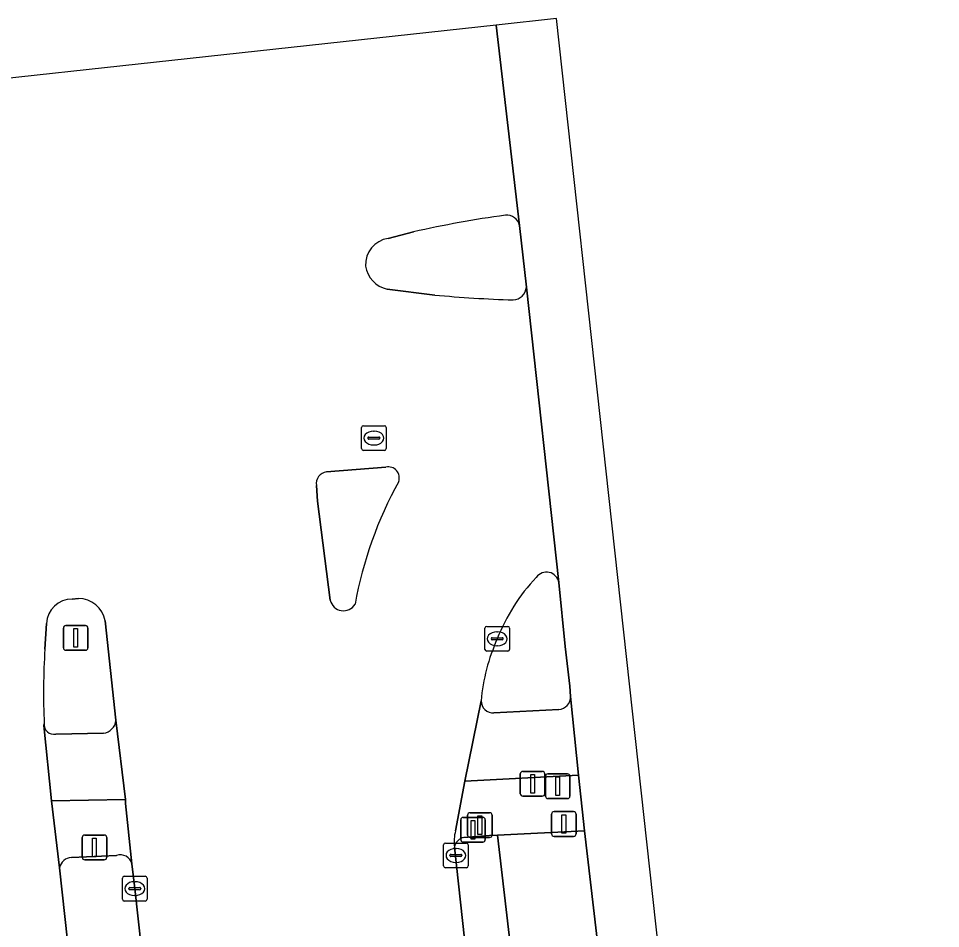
# Model space of a CAD drawing. Extents: x 160023 to 161302, y 384750 to 385707.
# Drawn here: x 161225.81 to 161263.05, y 385317.96 to 385354.72 of the extents above; entities that cross this region are included whole.
import ezdxf

# ---------------------------------------------------------------- set-up
doc = ezdxf.new("R2010")
doc.units = 0
for name, color, linetype in [('IMGEO_Berm_groen', 7, 'Continuous'), ('IMGEO_Drukknoppaal', 7, 'Continuous'), ('IMGEO_Fietspad_gesloten', 7, 'Continuous'), ('IMGEO_Kolk', 7, 'Continuous'), ('IMGEO_Lichtmast', 7, 'Continuous'), ('IMGEO_OVBaan_gesloten', 7, 'Continuous'), ('IMGEO_Rijbaan_regionaal_gesloten', 7, 'Continuous'), ('IMGEO_Rioolput', 7, 'Continuous'), ('IMGEO_Verkeerseiland_gesloten', 7, 'Continuous'), ('IMGEO_Verkeersregelinstallatiepaal', 7, 'Continuous'), ('IMGEO_Voetpad_gesloten', 7, 'Continuous'), ('IMGEO_Voetpad_open', 7, 'Continuous')]:
    doc.layers.add(name, color=color, linetype=linetype)

msp = doc.modelspace()

# ---------------------------------------------------------------- linework, layer by layer
at = {"layer": 'IMGEO_Berm_groen'}
for points in [[(161261.295, 385213.204), (161260.987, 385216.051), (161254.446, 385272.661), (161253.376, 385281.701), (161252.862, 385286.075), (161249.361, 385285.722), (161245.156, 385321.732), (161244.836, 385321.716), (161243.799, 385321.639)], [(161229.77, 385320.914), (161227.951, 385320.831)], [(161243.413, 385321.249), (161244.54, 385310.995), (161245.541, 385301.821), (161247.022, 385287.635), (161247.469, 385282.649), (161247.665, 385280.408), (161248.352, 385271.193)], [(161234.79, 385280.82), (161232.64, 385300.223), (161230.507, 385319.571), (161230.392, 385320.568)], [(161227.468, 385320.416), (161230.876, 385289.323), (161235.127, 385250.651), (161238.298, 385221.793), (161238.868, 385216.807), (161238.938, 385215.876), (161240.855, 385215.991), (161240.995, 385220.214), (161241.406, 385230.998)]]:
    msp.add_lwpolyline(points, dxfattribs=at)
for centre, radius, start, end in [((161243.903, 385321.15), 0.5, 101.9844, 168.6063), ((161229.92, 385320.451), 0.486, 13.8687, 107.9595), ((161227.98, 385320.308), 0.524, 93.2148, 168.1244)]:
    msp.add_arc(centre, radius, start, end, dxfattribs=at)
at = {"layer": 'IMGEO_Drukknoppaal'}
for p, q in [((161246.176, 385324.306), (161246.966, 385324.306)), ((161246.966, 385324.306), (161246.176, 385324.306)), ((161246.076, 385323.406), (161246.076, 385324.206)), ((161246.076, 385324.206), (161246.076, 385323.406)), ((161247.066, 385324.206), (161247.066, 385323.406)), ((161247.066, 385323.406), (161247.066, 385324.206)), ((161246.966, 385323.306), (161246.176, 385323.306)), ((161246.176, 385323.306), (161246.966, 385323.306))]:
    msp.add_line(p, q, dxfattribs=at)
msp.add_lwpolyline([(161246.496, 385324.181), (161246.646, 385324.181), (161246.646, 385323.431), (161246.496, 385323.431), (161246.496, 385324.181)], dxfattribs=at)
for centre, start, end in [((161246.176, 385324.206), 90, 180), ((161246.176, 385324.206), 90, 180), ((161246.966, 385324.206), 0, 90), ((161246.966, 385324.206), 360, 90), ((161246.176, 385323.406), 180, 270), ((161246.176, 385323.406), 180, 270), ((161246.966, 385323.406), 270, 0), ((161246.966, 385323.406), 270, 0)]:
    msp.add_arc(centre, 0.1, start, end, dxfattribs=at)
at = {"layer": 'IMGEO_Fietspad_gesloten'}
for points in [[(161244.492, 385327.157), (161243.839, 385323.916), (161248.43, 385324.157), (161248.104, 385327.332)], [(161247.629, 385326.807), (161245.008, 385326.666)], [(161226.851, 385326.231), (161226.832, 385326.16), (161227.148, 385323.112), (161230.129, 385323.175), (161229.748, 385326.37)], [(161229.241, 385325.849), (161227.316, 385325.81)]]:
    msp.add_lwpolyline(points, dxfattribs=at)
for centre, radius, start, end in [((161247.603, 385327.308), 0.501, 272.9564, 2.7684), ((161244.99, 385327.164), 0.498, 180.7869, 272.0574), ((161227.245, 385326.199), 0.395, 175.3376, 280.3485), ((161229.171, 385326.424), 0.579, 276.9197, 354.6407)]:
    msp.add_arc(centre, radius, start, end, dxfattribs=at)
at = {"layer": 'IMGEO_Kolk'}
for p, q in [((161244.645, 385329.234), (161244.645, 385330.086)), ((161244.72, 385330.16), (161245.572, 385330.16)), ((161245.133, 385329.94), (161245.158, 385329.94)), ((161245.646, 385330.086), (161245.646, 385329.234)), ((161244.904, 385329.654), (161244.904, 385329.666)), ((161245.342, 385329.617), (161244.944, 385329.617)), ((161244.947, 385329.703), (161245.345, 385329.703)), ((161245.388, 385329.666), (161245.388, 385329.654)), ((161245.572, 385329.16), (161244.72, 385329.16)), ((161245.156, 385329.38), (161245.131, 385329.38)), ((161242.976, 385320.486), (161242.976, 385321.338)), ((161243.051, 385321.412), (161243.903, 385321.412)), ((161243.977, 385321.338), (161243.977, 385320.486)), ((161243.235, 385320.906), (161243.235, 385320.918)), ((161243.278, 385320.955), (161243.676, 385320.955)), ((161243.464, 385321.192), (161243.489, 385321.192)), ((161243.719, 385320.918), (161243.719, 385320.906)), ((161243.673, 385320.869), (161243.275, 385320.869)), ((161243.487, 385320.632), (161243.462, 385320.632)), ((161243.903, 385320.412), (161243.051, 385320.412)), ((161230.006, 385319.145), (161230.006, 385319.997)), ((161230.081, 385320.071), (161230.933, 385320.071)), ((161230.494, 385319.851), (161230.519, 385319.851)), ((161231.007, 385319.997), (161231.007, 385319.145)), ((161230.265, 385319.565), (161230.265, 385319.577)), ((161230.703, 385319.528), (161230.305, 385319.528)), ((161230.308, 385319.614), (161230.706, 385319.614)), ((161230.749, 385319.577), (161230.749, 385319.565)), ((161230.933, 385319.071), (161230.081, 385319.071)), ((161230.517, 385319.291), (161230.492, 385319.291))]:
    msp.add_line(p, q, dxfattribs=at)
for points in [[(161244.645, 385329.234), (161244.645, 385330.086)], [(161244.72, 385330.16), (161245.572, 385330.16)], [(161245.646, 385330.086), (161245.646, 385329.234)], [(161245.572, 385329.16), (161244.72, 385329.16)], [(161242.976, 385320.486), (161242.976, 385321.338)], [(161243.051, 385321.412), (161243.903, 385321.412)], [(161243.977, 385321.338), (161243.977, 385320.486)], [(161243.903, 385320.412), (161243.051, 385320.412)], [(161230.006, 385319.145), (161230.006, 385319.997)], [(161230.081, 385320.071), (161230.933, 385320.071)], [(161231.007, 385319.997), (161231.007, 385319.145)], [(161230.933, 385319.071), (161230.081, 385319.071)]]:
    msp.add_lwpolyline(points, dxfattribs=at)
for centre, radius, start, end in [((161244.722, 385330.084), 0.0765, 91.552, 178.448), ((161244.722, 385330.084), 0.0765, 91.552, 178.448), ((161245.57, 385330.084), 0.0765, 1.552, 88.448), ((161245.57, 385330.084), 0.0765, 1.552, 88.448), ((161244.944, 385329.663), 0.0403, 85.8775, 175.7526), ((161244.941, 385329.653), 0.0366, 178.938, 274.7102), ((161245.345, 385329.66), 0.043, 264.8664, 352.4533), ((161245.349, 385329.665), 0.0386, 1.7309, 96.639), ((161244.722, 385329.236), 0.0765, 181.552, 268.448), ((161244.722, 385329.236), 0.0765, 181.552, 268.448), ((161245.57, 385329.236), 0.0765, 271.552, 358.448), ((161245.57, 385329.236), 0.0765, 271.552, 358.448), ((161243.053, 385321.336), 0.0765, 91.552, 178.448), ((161243.053, 385321.336), 0.0765, 91.552, 178.448), ((161243.901, 385321.336), 0.0765, 1.552, 88.448), ((161243.901, 385321.336), 0.0765, 1.552, 88.448), ((161243.275, 385320.915), 0.0403, 85.8775, 175.7526), ((161243.272, 385320.905), 0.0366, 178.938, 274.7102), ((161243.676, 385320.912), 0.043, 264.8664, 352.4533), ((161243.68, 385320.917), 0.0386, 1.7309, 96.639), ((161243.053, 385320.488), 0.0765, 181.552, 268.448), ((161243.053, 385320.488), 0.0765, 181.552, 268.448), ((161243.901, 385320.488), 0.0765, 271.552, 358.448), ((161243.901, 385320.488), 0.0765, 271.552, 358.448), ((161230.083, 385319.995), 0.0765, 91.552, 178.448), ((161230.083, 385319.995), 0.0765, 91.552, 178.448), ((161230.931, 385319.995), 0.0765, 1.552, 88.448), ((161230.931, 385319.995), 0.0765, 1.552, 88.448), ((161230.305, 385319.574), 0.0403, 85.8775, 175.7526), ((161230.302, 385319.564), 0.0366, 178.938, 274.7102), ((161230.706, 385319.571), 0.043, 264.8664, 352.4533), ((161230.71, 385319.576), 0.0386, 1.7309, 96.639), ((161230.083, 385319.147), 0.0765, 181.552, 268.448), ((161230.083, 385319.147), 0.0765, 181.552, 268.448), ((161230.931, 385319.147), 0.0765, 271.552, 358.448), ((161230.931, 385319.147), 0.0765, 271.552, 358.448)]:
    msp.add_arc(centre, radius, start, end, dxfattribs=at)
for centre, major_axis, ratio, start_param, end_param in [((161245.132, 385329.66), (-0.387, 0.002), 0.722429, 4.712389, 7.853982), ((161245.157, 385329.66), (-0.39, 0.002), 0.717154, 1.570796, 4.712389), ((161243.463, 385320.912), (-0.387, 0.002), 0.722429, 4.712389, 7.853982), ((161243.488, 385320.912), (-0.39, 0.002), 0.717154, 1.570796, 4.712389), ((161230.493, 385319.571), (-0.387, 0.002), 0.722429, 4.712389, 7.853982), ((161230.518, 385319.571), (-0.39, 0.002), 0.717154, 1.570796, 4.712389)]:
    msp.add_ellipse(centre, major_axis=major_axis, ratio=ratio, start_param=start_param, end_param=end_param, dxfattribs=at)
at = {"layer": 'IMGEO_Lichtmast'}
for p, q in [((161243.77, 385322.45), (161244.56, 385322.45)), ((161244.56, 385322.45), (161243.77, 385322.45)), ((161243.67, 385321.55), (161243.67, 385322.35)), ((161243.67, 385322.35), (161243.67, 385321.55)), ((161244.66, 385322.35), (161244.66, 385321.55)), ((161244.66, 385321.55), (161244.66, 385322.35)), ((161244.56, 385321.45), (161243.77, 385321.45)), ((161243.77, 385321.45), (161244.56, 385321.45))]:
    msp.add_line(p, q, dxfattribs=at)
msp.add_lwpolyline([(161244.09, 385322.325), (161244.24, 385322.325), (161244.24, 385321.575), (161244.09, 385321.575), (161244.09, 385322.325)], dxfattribs=at)
for centre, start, end in [((161243.77, 385322.35), 90, 180), ((161243.77, 385322.35), 90, 180), ((161244.56, 385322.35), 0, 90), ((161244.56, 385322.35), 360, 90), ((161243.77, 385321.55), 180, 270), ((161243.77, 385321.55), 180, 270), ((161244.56, 385321.55), 270, 0), ((161244.56, 385321.55), 270, 0)]:
    msp.add_arc(centre, 0.1, start, end, dxfattribs=at)
at = {"layer": 'IMGEO_OVBaan_gesloten'}
msp.add_lwpolyline([(161263.048, 385213.418), (161259.107, 385249.309), (161247.533, 385354.716), (161245.105, 385354.451), (161246.047, 385346.354), (161246.321, 385343.868), (161247.631, 385331.93), (161247.887, 385329.352), (161248.073, 385327.746), (161248.104, 385327.332), (161248.43, 385324.157), (161248.671, 385321.907), (161250.87, 385303.016), (161252.862, 385286.075), (161253.376, 385281.701), (161254.446, 385272.661), (161260.987, 385216.051), (161261.295, 385213.204)], close=True, dxfattribs=at)
at = {"layer": 'IMGEO_Rijbaan_regionaal_gesloten'}
for points in [[(161245.105, 385354.451), (161210, 385350.626), (161210.337, 385347.612), (161212.08, 385347.438)], [(161246.047, 385346.354), (161245.105, 385354.451)], [(161240.741, 385345.832), (161241.766, 385346.093)], [(161242.62, 385343.545), (161240.7, 385343.788)], [(161247.631, 385331.93), (161246.321, 385343.868)], [(161238.25, 385336.401), (161240.648, 385336.593)], [(161238.401, 385331.219), (161237.893, 385335.219), (161237.843, 385335.857)], [(161227.983, 385331.262), (161228.229, 385331.29)], [(161226.88, 385329.247), (161226.939, 385330.277)], [(161229.314, 385330.39), (161229.748, 385326.37), (161230.129, 385323.175), (161230.128, 385323.015), (161230.392, 385320.568), (161230.507, 385319.571), (161232.64, 385300.223), (161234.79, 385280.82), (161237.084, 385259.879), (161237.649, 385254.698)], [(161243.458, 385321.899), (161243.839, 385323.916), (161244.492, 385327.157)], [(161239.021, 385214.98), (161238.938, 385215.876), (161238.868, 385216.807), (161238.298, 385221.793), (161235.127, 385250.651), (161230.876, 385289.323), (161227.468, 385320.416), (161227.148, 385323.112), (161226.832, 385326.16), (161226.851, 385326.231)], [(161248.352, 385271.193), (161247.665, 385280.408), (161247.469, 385282.649), (161247.022, 385287.635), (161245.541, 385301.821), (161244.54, 385310.995), (161243.413, 385321.249)]]:
    msp.add_lwpolyline(points, dxfattribs=at)
for centre, radius, start, end in [((161250.954, 385306.143), 40.993, 97.6823, 102.9519), ((161245.525, 385346.234), 0.536, 12.8869, 95.4159), ((161240.911, 385344.762), 1.083, 99.0399, 182.549), ((161240.932, 385344.879), 1.116, 188.5186, 257.9753), ((161245.77, 385343.901), 0.552, 271.7274, 356.5299), ((161247.271, 385393.259), 49.931, 264.6558, 268.2974), ((161240.747, 385336.159), 0.445, 340.9074, 102.837), ((161238.315, 385335.928), 0.477, 97.8462, 188.549), ((161255.254, 385328.216), 16.102, 151.0316, 169.8395), ((161252.214, 385326.907), 7.585, 136.3887, 158.7198), ((161247.135, 385331.855), 0.501, 8.6255, 145.4774), ((161227.973, 385330.226), 1.036, 89.4671, 177.2017), ((161228.229, 385330.186), 1.104, 10.6359, 90.0131), ((161238.936, 385331.342), 0.549, 192.9668, 328.5902), ((161252.283, 385326.458), 7.822, 155.8383, 174.8752), ((161252.989, 385327.488), 26.168, 176.1453, 182.7529), ((161245.203, 385321.452), 1.801, 165.6192, 186.4602)]:
    msp.add_arc(centre, radius, start, end, dxfattribs=at)
at = {"layer": 'IMGEO_Rioolput'}
for p, q in [((161239.664, 385337.342), (161239.664, 385338.194)), ((161239.739, 385338.268), (161240.591, 385338.268)), ((161240.152, 385338.048), (161240.177, 385338.048)), ((161240.665, 385338.194), (161240.665, 385337.342)), ((161239.923, 385337.762), (161239.923, 385337.774)), ((161240.361, 385337.725), (161239.963, 385337.725)), ((161239.966, 385337.811), (161240.364, 385337.811)), ((161240.407, 385337.774), (161240.407, 385337.762)), ((161240.591, 385337.268), (161239.739, 385337.268)), ((161240.175, 385337.488), (161240.15, 385337.488))]:
    msp.add_line(p, q, dxfattribs=at)
for points in [[(161239.664, 385337.342), (161239.664, 385338.194)], [(161239.739, 385338.268), (161240.591, 385338.268)], [(161240.665, 385338.194), (161240.665, 385337.342)], [(161240.591, 385337.268), (161239.739, 385337.268)]]:
    msp.add_lwpolyline(points, dxfattribs=at)
for centre, radius, start, end in [((161239.741, 385338.192), 0.0765, 91.552, 178.448), ((161239.741, 385338.192), 0.0765, 91.552, 178.448), ((161240.589, 385338.192), 0.0765, 1.552, 88.448), ((161240.589, 385338.192), 0.0765, 1.552, 88.448), ((161239.963, 385337.771), 0.0403, 85.8775, 175.7526), ((161239.96, 385337.761), 0.0366, 178.938, 274.7102), ((161240.364, 385337.768), 0.043, 264.8664, 352.4533), ((161240.368, 385337.773), 0.0386, 1.7309, 96.639), ((161239.741, 385337.344), 0.0765, 181.552, 268.448), ((161239.741, 385337.344), 0.0765, 181.552, 268.448), ((161240.589, 385337.344), 0.0765, 271.552, 358.448), ((161240.589, 385337.344), 0.0765, 271.552, 358.448)]:
    msp.add_arc(centre, radius, start, end, dxfattribs=at)
for centre, major_axis, ratio, start_param, end_param in [((161240.151, 385337.768), (-0.387, 0.002), 0.722429, 4.712389, 7.853982), ((161240.176, 385337.768), (-0.39, 0.002), 0.717154, 1.570796, 4.712389)]:
    msp.add_ellipse(centre, major_axis=major_axis, ratio=ratio, start_param=start_param, end_param=end_param, dxfattribs=at)
at = {"layer": 'IMGEO_Verkeerseiland_gesloten'}
for points in [[(161246.321, 385343.868), (161246.047, 385346.354)], [(161241.766, 385346.093), (161240.741, 385345.832)], [(161240.7, 385343.788), (161242.62, 385343.545)], [(161240.648, 385336.593), (161238.25, 385336.401)], [(161237.843, 385335.857), (161237.893, 385335.219)], [(161237.893, 385335.219), (161238.401, 385331.219)], [(161247.887, 385329.352), (161247.631, 385331.93)], [(161228.229, 385331.29), (161227.983, 385331.262)], [(161226.939, 385330.277), (161226.88, 385329.247)], [(161229.748, 385326.37), (161229.314, 385330.39)], [(161248.104, 385327.332), (161248.073, 385327.746), (161247.887, 385329.352)], [(161245.008, 385326.666), (161247.629, 385326.807)], [(161227.316, 385325.81), (161229.241, 385325.849)]]:
    msp.add_lwpolyline(points, dxfattribs=at)
for centre, radius, start, end in [((161250.954, 385306.143), 40.993, 97.6823, 102.9519), ((161245.525, 385346.234), 0.536, 12.8869, 95.4159), ((161240.911, 385344.762), 1.083, 99.0399, 182.549), ((161240.932, 385344.879), 1.116, 188.5186, 257.9753), ((161245.77, 385343.901), 0.552, 271.7274, 356.5299), ((161247.271, 385393.259), 49.931, 264.6558, 268.2974), ((161240.747, 385336.159), 0.445, 340.9074, 102.837), ((161238.315, 385335.928), 0.477, 97.8462, 188.549), ((161255.254, 385328.216), 16.102, 151.0316, 169.8395), ((161252.214, 385326.907), 7.585, 136.3887, 158.7198), ((161247.135, 385331.855), 0.501, 8.6255, 145.4774), ((161227.973, 385330.226), 1.036, 89.4671, 177.2017), ((161228.229, 385330.186), 1.104, 10.6359, 90.0131), ((161238.936, 385331.342), 0.549, 192.9668, 328.5902), ((161252.283, 385326.458), 7.822, 155.8383, 174.8752), ((161252.989, 385327.488), 26.168, 176.1453, 182.7529), ((161247.603, 385327.308), 0.501, 272.9564, 2.7684), ((161244.99, 385327.164), 0.498, 180.7869, 272.0574), ((161227.245, 385326.199), 0.395, 175.3376, 280.3485), ((161229.171, 385326.424), 0.579, 276.9197, 354.6407)]:
    msp.add_arc(centre, radius, start, end, dxfattribs=at)
at = {"layer": 'IMGEO_Verkeersregelinstallatiepaal'}
for p, q in [((161227.726, 385330.197), (161228.516, 385330.197)), ((161228.516, 385330.197), (161227.726, 385330.197)), ((161227.626, 385329.297), (161227.626, 385330.097)), ((161227.626, 385330.097), (161227.626, 385329.297)), ((161228.616, 385330.097), (161228.616, 385329.297)), ((161228.616, 385329.297), (161228.616, 385330.097)), ((161228.516, 385329.197), (161227.726, 385329.197)), ((161227.726, 385329.197), (161228.516, 385329.197)), ((161247.093, 385323.308), (161247.093, 385324.108)), ((161247.093, 385324.108), (161247.093, 385323.308)), ((161247.193, 385324.208), (161247.983, 385324.208)), ((161247.983, 385324.208), (161247.193, 385324.208)), ((161248.083, 385324.108), (161248.083, 385323.308)), ((161248.083, 385323.308), (161248.083, 385324.108)), ((161247.983, 385323.208), (161247.193, 385323.208)), ((161247.193, 385323.208), (161247.983, 385323.208)), ((161243.948, 385321.735), (161243.948, 385322.535)), ((161243.948, 385322.535), (161243.948, 385321.735)), ((161244.048, 385322.635), (161244.838, 385322.635)), ((161244.838, 385322.635), (161244.048, 385322.635)), ((161244.938, 385322.535), (161244.938, 385321.735)), ((161244.938, 385321.735), (161244.938, 385322.535)), ((161247.339, 385321.781), (161247.339, 385322.581)), ((161247.339, 385322.581), (161247.339, 385321.781)), ((161247.439, 385322.681), (161248.229, 385322.681)), ((161248.229, 385322.681), (161247.439, 385322.681)), ((161248.329, 385322.581), (161248.329, 385321.781)), ((161248.329, 385321.781), (161248.329, 385322.581)), ((161228.385, 385320.837), (161228.385, 385321.637)), ((161228.385, 385321.637), (161228.385, 385320.837)), ((161228.485, 385321.737), (161229.275, 385321.737)), ((161229.275, 385321.737), (161228.485, 385321.737)), ((161229.375, 385321.637), (161229.375, 385320.837)), ((161229.375, 385320.837), (161229.375, 385321.637)), ((161244.838, 385321.635), (161244.048, 385321.635)), ((161244.048, 385321.635), (161244.838, 385321.635)), ((161248.229, 385321.681), (161247.439, 385321.681)), ((161247.439, 385321.681), (161248.229, 385321.681)), ((161229.275, 385320.737), (161228.485, 385320.737)), ((161228.485, 385320.737), (161229.275, 385320.737))]:
    msp.add_line(p, q, dxfattribs=at)
for points in [[(161228.046, 385330.072), (161228.196, 385330.072), (161228.196, 385329.322), (161228.046, 385329.322), (161228.046, 385330.072)], [(161247.513, 385324.083), (161247.663, 385324.083), (161247.663, 385323.333), (161247.513, 385323.333), (161247.513, 385324.083)], [(161244.368, 385322.51), (161244.518, 385322.51), (161244.518, 385321.76), (161244.368, 385321.76), (161244.368, 385322.51)], [(161247.759, 385322.556), (161247.909, 385322.556), (161247.909, 385321.806), (161247.759, 385321.806), (161247.759, 385322.556)], [(161228.805, 385321.612), (161228.955, 385321.612), (161228.955, 385320.862), (161228.805, 385320.862), (161228.805, 385321.612)]]:
    msp.add_lwpolyline(points, dxfattribs=at)
for centre, start, end in [((161227.726, 385330.097), 90, 180), ((161227.726, 385330.097), 90, 180), ((161228.516, 385330.097), 0, 90), ((161228.516, 385330.097), 360, 90), ((161227.726, 385329.297), 180, 270), ((161227.726, 385329.297), 180, 270), ((161228.516, 385329.297), 270, 0), ((161228.516, 385329.297), 270, 0), ((161247.193, 385324.108), 90, 180), ((161247.193, 385324.108), 90, 180), ((161247.983, 385324.108), 0, 90), ((161247.983, 385324.108), 360, 90), ((161247.193, 385323.308), 180, 270), ((161247.193, 385323.308), 180, 270), ((161247.983, 385323.308), 270, 0), ((161247.983, 385323.308), 270, 0), ((161244.048, 385322.535), 90, 180), ((161244.048, 385322.535), 90, 180), ((161244.838, 385322.535), 0, 90), ((161244.838, 385322.535), 360, 90), ((161247.439, 385322.581), 90, 180), ((161247.439, 385322.581), 90, 180), ((161248.229, 385322.581), 0, 90), ((161248.229, 385322.581), 360, 90), ((161228.485, 385321.637), 90, 180), ((161228.485, 385321.637), 90, 180), ((161229.275, 385321.637), 0, 90), ((161229.275, 385321.637), 360, 90), ((161244.048, 385321.735), 180, 270), ((161244.048, 385321.735), 180, 270), ((161244.838, 385321.735), 270, 0), ((161244.838, 385321.735), 270, 0), ((161247.439, 385321.781), 180, 270), ((161247.439, 385321.781), 180, 270), ((161248.229, 385321.781), 270, 0), ((161248.229, 385321.781), 270, 0), ((161228.485, 385320.837), 180, 270), ((161228.485, 385320.837), 180, 270), ((161229.275, 385320.837), 270, 0), ((161229.275, 385320.837), 270, 0)]:
    msp.add_arc(centre, 0.1, start, end, dxfattribs=at)
at = {"layer": 'IMGEO_Voetpad_gesloten'}
for points in [[(161230.129, 385323.175), (161227.148, 385323.112), (161227.468, 385320.416)], [(161230.392, 385320.568), (161230.128, 385323.015), (161230.129, 385323.175)], [(161227.951, 385320.831), (161229.77, 385320.914)]]:
    msp.add_lwpolyline(points, dxfattribs=at)
for centre, radius, start, end in [((161229.92, 385320.451), 0.486, 13.8687, 107.9595), ((161227.98, 385320.308), 0.524, 93.2148, 168.1244)]:
    msp.add_arc(centre, radius, start, end, dxfattribs=at)
at = {"layer": 'IMGEO_Voetpad_open'}
for points in [[(161248.43, 385324.157), (161243.839, 385323.916), (161243.458, 385321.899)], [(161243.799, 385321.639), (161244.836, 385321.716), (161245.156, 385321.732), (161248.671, 385321.907), (161248.43, 385324.157)]]:
    msp.add_lwpolyline(points, dxfattribs=at)
msp.add_lwpolyline([(161248.671, 385321.907), (161245.156, 385321.732), (161249.361, 385285.722), (161252.862, 385286.075), (161250.87, 385303.016)], close=True, dxfattribs=at)
for centre, radius, start, end in [((161245.203, 385321.452), 1.801, 165.6192, 186.4602), ((161243.903, 385321.15), 0.5, 101.9844, 168.6063)]:
    msp.add_arc(centre, radius, start, end, dxfattribs=at)

doc.saveas('drawing.dxf')
